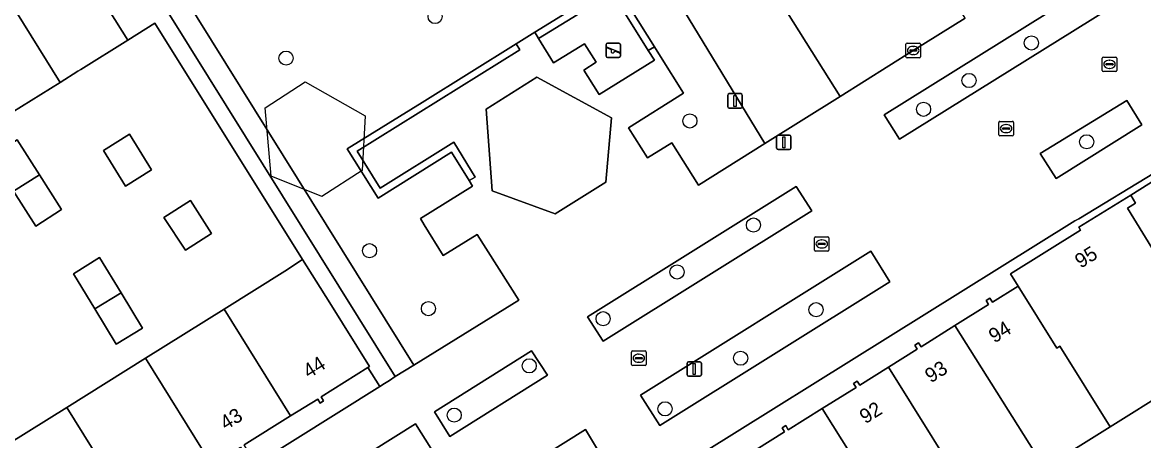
# Model space of a CAD drawing. Extents: x 159279 to 160377, y 384531 to 385888.
# Drawn here: x 159681.3 to 159758.8, y 385548.3 to 385577.2 of the extents above; entities that cross this region are included whole.
import ezdxf

# ---------------------------------------------------------------- set-up
doc = ezdxf.new("R2010")
doc.units = 0
for name, color, linetype in [('IMGEO_Boom', 7, 'Continuous'), ('IMGEO_Erf', 7, 'Continuous'), ('IMGEO_Groenvoorziening', 7, 'Continuous'), ('IMGEO_Kolk', 7, 'Continuous'), ('IMGEO_Lichtmast', 7, 'Continuous'), ('IMGEO_Muur', 7, 'Continuous'), ('IMGEO_Pand', 7, 'Continuous'), ('IMGEO_Pand_nummerreeks', 7, 'Continuous'), ('IMGEO_Pand_vergunning_verleend', 7, 'Continuous'), ('IMGEO_Parkeervlak_open', 7, 'Continuous'), ('IMGEO_Rijbaan_lokaal_gesloten', 7, 'Continuous'), ('IMGEO_Rijbaan_lokaal_open', 7, 'Continuous'), ('IMGEO_Rioolput', 7, 'Continuous'), ('IMGEO_Speelvoorziening', 7, 'Continuous'), ('IMGEO_Terreindeel_onvherhard', 7, 'Continuous'), ('IMGEO_Voetgangersgebied_open', 7, 'Continuous'), ('IMGEO_Voetpad_open', 7, 'Continuous')]:
    doc.layers.add(name, color=color, linetype=linetype)

msp = doc.modelspace()

# ---------------------------------------------------------------- linework, layer by layer
at = {"layer": 'IMGEO_Boom'}
for centre in [(159709.838, 385577.568), (159751.018, 385575.747), (159699.545, 385574.7), (159746.716, 385573.156), (159743.575, 385571.169), (159727.436, 385570.364), (159754.839, 385568.93), (159731.825, 385563.187), (159705.312, 385561.418), (159726.55, 385559.949), (159709.377, 385557.425), (159736.15, 385557.345), (159721.441, 385556.723), (159730.941, 385554.002), (159716.341, 385553.478), (159711.158, 385550.078), (159725.721, 385550.51)]:
    msp.add_circle(centre, 0.489, dxfattribs=at)
at = {"layer": 'IMGEO_Erf'}
for points in [[(159678.959, 385547.22), (159684.396, 385550.609), (159689.834, 385553.997), (159695.271, 385557.386), (159699.467, 385560.001), (159700.691, 385560.803), (159690.481, 385577.102), (159688.61, 385575.938), (159685.366, 385573.919), (159685.17, 385573.797), (159683.933, 385573.027), (159679.257, 385570.114)], [(159760.208, 385544.4), (159769.615, 385550.293), (159769.785, 385550.399), (159762.556, 385561.958), (159759.762, 385566.426), (159757.879, 385565.257), (159758.219, 385564.703), (159757.656, 385564.358), (159760.585, 385559.585), (159760.542, 385559.559), (159763.92, 385554.055), (159760.534, 385551.942), (159760.592, 385551.849), (159756.456, 385549.269), (159751.921, 385546.441)], [(159679.048, 385535.202), (159706.033, 385552.051), (159705.192, 385553.352), (159701.97, 385551.341), (159702.139, 385551.057), (159701.893, 385550.911), (159701.729, 385551.186), (159699.86, 385550.024), (159696.644, 385548.024)]]:
    msp.add_lwpolyline(points, dxfattribs=at)
for points in [[(159679.192, 385567.917), (159680.969, 385569.056), (159682.507, 385566.656), (159684.045, 385564.257), (159682.267, 385563.118), (159680.73, 385565.518)], [(159686.933, 385568.335), (159688.731, 385569.452), (159690.261, 385566.988), (159688.463, 385565.871)], [(159691.105, 385563.708), (159692.939, 385564.872), (159694.389, 385562.596), (159692.609, 385561.462)], [(159686.672, 385560.938), (159688.153, 385558.504), (159689.635, 385556.069), (159687.817, 385554.963), (159686.336, 385557.397), (159684.854, 385559.832)]]:
    msp.add_lwpolyline(points, close=True, dxfattribs=at)
at = {"layer": 'IMGEO_Groenvoorziening'}
msp.add_lwpolyline([(159686.358, 385588.808), (159708.371, 385553.532), (159715.614, 385558.004), (159712.738, 385562.534), (159710.402, 385561.086), (159709.081, 385563.212), (159708.819, 385563.633), (159712.425, 385565.865), (159712.197, 385566.25), (159710.973, 385568.207), (159705.907, 385565.036), (159703.772, 385568.437), (159708.949, 385571.646), (159715.443, 385575.682), (159716.722, 385576.483), (159722.228, 385579.898), (159724.983, 385575.487), (159725.406, 385574.823), (159727.002, 385572.283), (159723.186, 385569.898), (159724.512, 385567.821), (159726.182, 385568.847), (159728.038, 385565.936), (159732.608, 385568.8), (159727.073, 385577.905)], dxfattribs=at)
for points in [[(159685.075, 385588.008), (159684.83, 385587.856), (159684.609, 385587.718), (159684.49, 385587.644), (159682.072, 385586.145), (159682.993, 385584.707), (159683.075, 385584.758), (159688.61, 385575.938), (159690.481, 385577.102), (159700.691, 385560.803), (159702.564, 385557.813), (159705.313, 385553.428), (159705.192, 385553.352), (159706.033, 385552.051), (159706.348, 385552.256), (159706.683, 385552.474), (159707.085, 385552.735)], [(159741.913, 385569.102), (159769.469, 385586.264), (159768.418, 385587.96), (159740.857, 385570.788)], [(159752.723, 385566.398), (159758.645, 385570.097), (159757.603, 385571.775), (159751.636, 385568.115)], [(159734.787, 385565.845), (159720.365, 385556.853), (159721.44, 385555.171), (159735.86, 385564.157)], [(159725.357, 385549.35), (159741.238, 385559.268), (159739.933, 385561.378), (159724.027, 385551.462)], [(159717.595, 385552.833), (159716.499, 385554.506), (159709.795, 385550.302), (159710.861, 385548.611)], [(159708.48, 385549.478), (159699.606, 385543.914), (159700.668, 385542.22), (159709.552, 385547.79)], [(159714.768, 385542.747), (159721.536, 385546.889), (159720.215, 385549.082), (159713.428, 385544.838)]]:
    msp.add_lwpolyline(points, close=True, dxfattribs=at)
at = {"layer": 'IMGEO_Kolk'}
for p, q in [((159742.359, 385574.8), (159742.359, 385575.652)), ((159742.434, 385575.726), (159743.286, 385575.726)), ((159742.661, 385575.269), (159743.059, 385575.269)), ((159742.847, 385575.506), (159742.872, 385575.506)), ((159743.36, 385575.652), (159743.36, 385574.8)), ((159743.286, 385574.726), (159742.434, 385574.726)), ((159742.618, 385575.22), (159742.618, 385575.232)), ((159743.056, 385575.183), (159742.658, 385575.183)), ((159742.87, 385574.946), (159742.845, 385574.946)), ((159743.102, 385575.232), (159743.102, 385575.22)), ((159748.776, 385569.413), (159748.776, 385570.265)), ((159748.851, 385570.339), (159749.703, 385570.339)), ((159749.035, 385569.833), (159749.035, 385569.845)), ((159749.078, 385569.882), (159749.476, 385569.882)), ((159749.264, 385570.119), (159749.289, 385570.119)), ((159749.519, 385569.845), (159749.519, 385569.833)), ((159749.777, 385570.265), (159749.777, 385569.413)), ((159749.703, 385569.339), (159748.851, 385569.339)), ((159749.473, 385569.796), (159749.075, 385569.796)), ((159749.287, 385569.559), (159749.262, 385569.559)), ((159736.041, 385561.457), (159736.041, 385562.309)), ((159736.116, 385562.383), (159736.968, 385562.383)), ((159736.529, 385562.163), (159736.554, 385562.163)), ((159737.042, 385562.309), (159737.042, 385561.457)), ((159736.968, 385561.383), (159736.116, 385561.383)), ((159736.3, 385561.877), (159736.3, 385561.889)), ((159736.738, 385561.84), (159736.34, 385561.84)), ((159736.343, 385561.926), (159736.741, 385561.926)), ((159736.552, 385561.603), (159736.527, 385561.603)), ((159736.784, 385561.889), (159736.784, 385561.877)), ((159723.409, 385553.573), (159723.409, 385554.425)), ((159723.484, 385554.499), (159724.336, 385554.499)), ((159724.41, 385554.425), (159724.41, 385553.573)), ((159723.668, 385553.993), (159723.668, 385554.005)), ((159724.106, 385553.956), (159723.708, 385553.956)), ((159723.711, 385554.042), (159724.109, 385554.042)), ((159723.92, 385553.719), (159723.895, 385553.719)), ((159723.897, 385554.279), (159723.922, 385554.279)), ((159724.152, 385554.005), (159724.152, 385553.993)), ((159724.336, 385553.499), (159723.484, 385553.499))]:
    msp.add_line(p, q, dxfattribs=at)
for points in [[(159742.359, 385574.8), (159742.359, 385575.652)], [(159742.434, 385575.726), (159743.286, 385575.726)], [(159743.36, 385575.652), (159743.36, 385574.8)], [(159743.286, 385574.726), (159742.434, 385574.726)], [(159748.776, 385569.413), (159748.776, 385570.265)], [(159748.851, 385570.339), (159749.703, 385570.339)], [(159749.777, 385570.265), (159749.777, 385569.413)], [(159749.703, 385569.339), (159748.851, 385569.339)], [(159736.041, 385561.457), (159736.041, 385562.309)], [(159736.116, 385562.383), (159736.968, 385562.383)], [(159737.042, 385562.309), (159737.042, 385561.457)], [(159736.968, 385561.383), (159736.116, 385561.383)], [(159723.409, 385553.573), (159723.409, 385554.425)], [(159723.484, 385554.499), (159724.336, 385554.499)], [(159724.41, 385554.425), (159724.41, 385553.573)], [(159724.336, 385553.499), (159723.484, 385553.499)]]:
    msp.add_lwpolyline(points, dxfattribs=at)
for centre, radius, start, end in [((159742.436, 385575.65), 0.0765, 91.55205, 178.44795), ((159742.436, 385575.65), 0.0765, 91.55205, 178.44795), ((159742.658, 385575.229), 0.0403, 85.87752, 175.75265), ((159743.063, 385575.231), 0.0386, 1.73085, 96.63898), ((159743.284, 385575.65), 0.0765, 1.55205, 88.44795), ((159743.284, 385575.65), 0.0765, 1.55205, 88.44795), ((159742.436, 385574.802), 0.0765, 181.55205, 268.44795), ((159742.436, 385574.802), 0.0765, 181.55205, 268.44795), ((159742.655, 385575.219), 0.0366, 178.93798, 274.71019), ((159743.059, 385575.226), 0.043, 264.86636, 352.45326), ((159743.284, 385574.802), 0.0765, 271.55205, 358.44795), ((159743.284, 385574.802), 0.0765, 271.55205, 358.44795), ((159748.853, 385570.263), 0.0765, 91.55205, 178.44795), ((159748.853, 385570.263), 0.0765, 91.55205, 178.44795), ((159749.075, 385569.842), 0.0403, 85.87752, 175.75265), ((159749.072, 385569.832), 0.0366, 178.93798, 274.71019), ((159749.476, 385569.839), 0.043, 264.86636, 352.45326), ((159749.48, 385569.844), 0.0386, 1.73085, 96.63898), ((159749.701, 385570.263), 0.0765, 1.55205, 88.44795), ((159749.701, 385570.263), 0.0765, 1.55205, 88.44795), ((159748.853, 385569.415), 0.0765, 181.55205, 268.44795), ((159748.853, 385569.415), 0.0765, 181.55205, 268.44795), ((159749.701, 385569.415), 0.0765, 271.55205, 358.44795), ((159749.701, 385569.415), 0.0765, 271.55205, 358.44795), ((159736.118, 385562.307), 0.0765, 91.55205, 178.44795), ((159736.118, 385562.307), 0.0765, 91.55205, 178.44795), ((159736.966, 385562.307), 0.0765, 1.55205, 88.44795), ((159736.966, 385562.307), 0.0765, 1.55205, 88.44795), ((159736.118, 385561.459), 0.0765, 181.55205, 268.44795), ((159736.118, 385561.459), 0.0765, 181.55205, 268.44795), ((159736.34, 385561.886), 0.0403, 85.87752, 175.75265), ((159736.337, 385561.876), 0.0366, 178.93798, 274.71019), ((159736.741, 385561.883), 0.043, 264.86636, 352.45326), ((159736.745, 385561.888), 0.0386, 1.73085, 96.63898), ((159736.966, 385561.459), 0.0765, 271.55205, 358.44795), ((159736.966, 385561.459), 0.0765, 271.55205, 358.44795), ((159723.486, 385554.423), 0.0765, 91.55205, 178.44795), ((159723.486, 385554.423), 0.0765, 91.55205, 178.44795), ((159724.334, 385554.423), 0.0765, 1.55205, 88.44795), ((159724.334, 385554.423), 0.0765, 1.55205, 88.44795), ((159723.486, 385553.575), 0.0765, 181.55205, 268.44795), ((159723.486, 385553.575), 0.0765, 181.55205, 268.44795), ((159723.708, 385554.002), 0.0403, 85.87752, 175.75265), ((159723.705, 385553.992), 0.0366, 178.93798, 274.71019), ((159724.109, 385553.999), 0.043, 264.86636, 352.45326), ((159724.113, 385554.004), 0.0386, 1.73085, 96.63898), ((159724.334, 385553.575), 0.0765, 271.55205, 358.44795), ((159724.334, 385553.575), 0.0765, 271.55205, 358.44795)]:
    msp.add_arc(centre, radius, start, end, dxfattribs=at)
for centre, major_axis, ratio, start_param, end_param in [((159742.846, 385575.226), (-0.387, 0.002), 0.722429, 4.712389, 7.853982), ((159742.871, 385575.226), (-0.39, 0.002), 0.717154, 1.570796, 4.712389), ((159749.263, 385569.839), (-0.387, 0.002), 0.722429, 4.712389, 7.853982), ((159749.288, 385569.839), (-0.39, 0.002), 0.717154, 1.570796, 4.712389), ((159736.528, 385561.883), (-0.387, 0.002), 0.722429, 4.712389, 7.853982), ((159736.553, 385561.883), (-0.39, 0.002), 0.717154, 1.570796, 4.712389), ((159723.896, 385553.999), (-0.387, 0.002), 0.722429, 4.712389, 7.853982), ((159723.921, 385553.999), (-0.39, 0.002), 0.717154, 1.570796, 4.712389)]:
    msp.add_ellipse(centre, major_axis=major_axis, ratio=ratio, start_param=start_param, end_param=end_param, dxfattribs=at)
at = {"layer": 'IMGEO_Lichtmast'}
for p, q in [((159730.058, 385571.349), (159730.058, 385572.149)), ((159730.058, 385572.149), (159730.058, 385571.349)), ((159730.158, 385572.249), (159730.948, 385572.249)), ((159730.948, 385572.249), (159730.158, 385572.249)), ((159731.048, 385572.149), (159731.048, 385571.349)), ((159731.048, 385571.349), (159731.048, 385572.149)), ((159730.948, 385571.249), (159730.158, 385571.249)), ((159730.158, 385571.249), (159730.948, 385571.249)), ((159733.428, 385568.496), (159733.428, 385569.296)), ((159733.428, 385569.296), (159733.428, 385568.496)), ((159733.528, 385569.396), (159734.318, 385569.396)), ((159734.318, 385569.396), (159733.528, 385569.396)), ((159734.418, 385569.296), (159734.418, 385568.496)), ((159734.418, 385568.496), (159734.418, 385569.296)), ((159734.318, 385568.396), (159733.528, 385568.396)), ((159733.528, 385568.396), (159734.318, 385568.396)), ((159727.24, 385552.852), (159727.24, 385553.652)), ((159727.24, 385553.652), (159727.24, 385552.852)), ((159727.34, 385553.752), (159728.13, 385553.752)), ((159728.13, 385553.752), (159727.34, 385553.752)), ((159728.23, 385553.652), (159728.23, 385552.852)), ((159728.23, 385552.852), (159728.23, 385553.652)), ((159728.13, 385552.752), (159727.34, 385552.752)), ((159727.34, 385552.752), (159728.13, 385552.752))]:
    msp.add_line(p, q, dxfattribs=at)
for points in [[(159730.478, 385572.124), (159730.628, 385572.124), (159730.628, 385571.374), (159730.478, 385571.374), (159730.478, 385572.124)], [(159733.848, 385569.271), (159733.998, 385569.271), (159733.998, 385568.521), (159733.848, 385568.521), (159733.848, 385569.271)], [(159727.66, 385553.627), (159727.81, 385553.627), (159727.81, 385552.877), (159727.66, 385552.877), (159727.66, 385553.627)]]:
    msp.add_lwpolyline(points, dxfattribs=at)
for centre, start, end in [((159730.158, 385572.149), 90, 180), ((159730.158, 385572.149), 90, 180), ((159730.948, 385572.149), 0, 90), ((159730.948, 385572.149), 360, 90), ((159730.158, 385571.349), 180, 270), ((159730.158, 385571.349), 180, 270), ((159730.948, 385571.349), 270, 0), ((159730.948, 385571.349), 270, 0), ((159733.528, 385569.296), 90, 180), ((159733.528, 385569.296), 90, 180), ((159734.318, 385569.296), 0, 90), ((159734.318, 385569.296), 360, 90), ((159733.528, 385568.496), 180, 270), ((159733.528, 385568.496), 180, 270), ((159734.318, 385568.496), 270, 0), ((159734.318, 385568.496), 270, 0), ((159727.34, 385553.652), 90, 180), ((159727.34, 385553.652), 90, 180), ((159728.13, 385553.652), 0, 90), ((159728.13, 385553.652), 360, 90), ((159727.34, 385552.852), 180, 270), ((159727.34, 385552.852), 180, 270), ((159728.13, 385552.852), 270, 0), ((159728.13, 385552.852), 270, 0)]:
    msp.add_arc(centre, 0.1, start, end, dxfattribs=at)
at = {"layer": 'IMGEO_Muur'}
for points in [[(159716.722, 385576.483), (159716.989, 385576.05), (159719.34, 385577.501), (159722.07, 385579.22), (159724.557, 385575.219), (159724.983, 385575.487), (159722.228, 385579.898)], [(159706.034, 385565.732), (159704.446, 385568.284), (159715.7, 385575.278), (159715.443, 385575.682), (159708.949, 385571.646), (159703.772, 385568.437), (159705.907, 385565.036), (159710.973, 385568.207), (159712.197, 385566.25), (159712.605, 385566.496), (159711.123, 385568.897)]]:
    msp.add_lwpolyline(points, close=True, dxfattribs=at)
at = {"layer": 'IMGEO_Pand'}
for points in [[(159682.993, 385584.707), (159680.524, 385583.168), (159680.349, 385583.448), (159680.073, 385583.277), (159680.261, 385582.987), (159678.435, 385581.854), (159683.933, 385573.027), (159685.17, 385573.797), (159685.366, 385573.919), (159688.61, 385575.938), (159683.075, 385584.758)], [(159678.435, 385581.854), (159676.305, 385580.532), (159676.124, 385580.833), (159675.839, 385580.657), (159676.042, 385580.354), (159673.764, 385578.934), (159679.257, 385570.114), (159683.933, 385573.027)], [(159713.363, 385571.183), (159713.78, 385565.543), (159718.14, 385563.956), (159721.627, 385566.14), (159722.021, 385570.573), (159716.867, 385573.378)], [(159679.192, 385567.917), (159680.73, 385565.518), (159682.507, 385566.656), (159680.969, 385569.056)], [(159686.933, 385568.335), (159688.463, 385565.871), (159690.261, 385566.988), (159688.731, 385569.452)], [(159682.507, 385566.656), (159680.73, 385565.518), (159682.267, 385563.118), (159684.045, 385564.257)], [(159757.656, 385564.358), (159758.219, 385564.703), (159757.879, 385565.257), (159754.3, 385563.035), (159754.423, 385562.837), (159749.587, 385559.82), (159750.117, 385558.971), (159752.783, 385554.7), (159752.987, 385554.827), (159756.456, 385549.269), (159760.592, 385551.849), (159760.534, 385551.942), (159763.92, 385554.055), (159760.542, 385559.559), (159760.585, 385559.585)], [(159691.105, 385563.708), (159692.609, 385561.462), (159694.389, 385562.596), (159692.939, 385564.872)], [(159686.672, 385560.938), (159684.854, 385559.832), (159686.336, 385557.397), (159688.153, 385558.504)], [(159700.691, 385560.803), (159699.467, 385560.001), (159695.271, 385557.386), (159699.86, 385550.024), (159701.729, 385551.186), (159701.893, 385550.911), (159702.139, 385551.057), (159701.97, 385551.341), (159705.192, 385553.352), (159705.313, 385553.428), (159702.564, 385557.813)], [(159688.153, 385558.504), (159686.336, 385557.397), (159687.817, 385554.963), (159689.635, 385556.069)], [(159752.987, 385554.827), (159752.783, 385554.7), (159750.117, 385558.971), (159748.34, 385557.871), (159748.158, 385558.153), (159747.893, 385557.986), (159748.069, 385557.707), (159745.741, 385556.253), (159751.921, 385546.441), (159756.456, 385549.269)], [(159695.271, 385557.386), (159689.834, 385553.997), (159694.418, 385546.641), (159696.408, 385547.874), (159696.58, 385547.604), (159696.816, 385547.754), (159696.644, 385548.024), (159699.86, 385550.024)], [(159745.741, 385556.253), (159743.399, 385554.79), (159743.221, 385555.068), (159742.963, 385554.903), (159743.141, 385554.625), (159741.149, 385553.382), (159747.294, 385543.555), (159751.921, 385546.441)], [(159689.834, 385553.997), (159684.396, 385550.609), (159688.98, 385543.253), (159692.18, 385545.248), (159692.355, 385544.969), (159692.592, 385545.117), (159692.416, 385545.4), (159694.418, 385546.641)], [(159741.149, 385553.382), (159739.167, 385552.146), (159738.992, 385552.426), (159738.734, 385552.264), (159738.909, 385551.985), (159736.576, 385550.533), (159742.737, 385540.713), (159747.294, 385543.555)], [(159684.396, 385550.609), (159678.959, 385547.22), (159683.546, 385539.859), (159685.691, 385541.184), (159685.866, 385540.915), (159686.143, 385541.095), (159685.963, 385541.371), (159687.587, 385542.384), (159688.98, 385543.253)], [(159736.576, 385550.533), (159734.231, 385549.073), (159734.054, 385549.352), (159733.802, 385549.193), (159733.978, 385548.913), (159731.995, 385547.679), (159738.13, 385537.84), (159742.737, 385540.713)]]:
    msp.add_lwpolyline(points, close=True, dxfattribs=at)
at = {"layer": 'IMGEO_Pand_vergunning_verleend'}
msp.add_lwpolyline([(159702.024, 385565.161), (159698.513, 385566.562), (159698.091, 385571.266), (159700.873, 385573.071), (159705.018, 385570.728), (159704.807, 385566.946)], close=True, dxfattribs=at)
at = {"layer": 'IMGEO_Parkeervlak_open'}
msp.add_lwpolyline([(159686.358, 385588.808), (159685.075, 385588.008), (159707.085, 385552.735), (159708.371, 385553.532)], close=True, dxfattribs=at)
at = {"layer": 'IMGEO_Rijbaan_lokaal_gesloten'}
msp.add_lwpolyline([(159709.83, 385616.772), (159705.177, 385613.864), (159710.293, 385605.676), (159711.994, 385606.758), (159722.808, 385589.392), (159728.566, 385580.145), (159729.17, 385579.176), (159728.913, 385579.017), (159727.733, 385578.318), (159727.487, 385578.164), (159727.073, 385577.905), (159732.608, 385568.8), (159737.803, 385572.056), (159732.621, 385580.34), (159732.166, 385581.077), (159731.6, 385581.994), (159725.968, 385590.992)], close=True, dxfattribs=at)
at = {"layer": 'IMGEO_Rijbaan_lokaal_open'}
msp.add_lwpolyline([(159732.166, 385581.077), (159732.621, 385580.34), (159737.803, 385572.056), (159742.86, 385575.226), (159746.439, 385577.457), (159742.058, 385584.516)], dxfattribs=at)
at = {"layer": 'IMGEO_Rioolput'}
for p, q in [((159755.915, 385573.849), (159755.915, 385574.701)), ((159755.99, 385574.775), (159756.842, 385574.775)), ((159756.403, 385574.555), (159756.428, 385574.555)), ((159756.916, 385574.701), (159756.916, 385573.849)), ((159756.842, 385573.775), (159755.99, 385573.775)), ((159756.174, 385574.269), (159756.174, 385574.281)), ((159756.612, 385574.232), (159756.214, 385574.232)), ((159756.217, 385574.318), (159756.615, 385574.318)), ((159756.426, 385573.995), (159756.401, 385573.995)), ((159756.658, 385574.281), (159756.658, 385574.269))]:
    msp.add_line(p, q, dxfattribs=at)
for points in [[(159755.915, 385573.849), (159755.915, 385574.701)], [(159755.99, 385574.775), (159756.842, 385574.775)], [(159756.916, 385574.701), (159756.916, 385573.849)], [(159756.842, 385573.775), (159755.99, 385573.775)]]:
    msp.add_lwpolyline(points, dxfattribs=at)
for centre, radius, start, end in [((159755.992, 385574.699), 0.0765, 91.55205, 178.44795), ((159755.992, 385574.699), 0.0765, 91.55205, 178.44795), ((159756.84, 385574.699), 0.0765, 1.55205, 88.44795), ((159756.84, 385574.699), 0.0765, 1.55205, 88.44795), ((159755.992, 385573.851), 0.0765, 181.55205, 268.44795), ((159755.992, 385573.851), 0.0765, 181.55205, 268.44795), ((159756.214, 385574.278), 0.0403, 85.87752, 175.75265), ((159756.211, 385574.268), 0.0366, 178.93798, 274.71019), ((159756.615, 385574.275), 0.043, 264.86636, 352.45326), ((159756.619, 385574.28), 0.0386, 1.73085, 96.63898), ((159756.84, 385573.851), 0.0765, 271.55205, 358.44795), ((159756.84, 385573.851), 0.0765, 271.55205, 358.44795)]:
    msp.add_arc(centre, radius, start, end, dxfattribs=at)
for centre, major_axis, ratio, start_param, end_param in [((159756.402, 385574.275), (-0.387, 0.002), 0.722429, 4.712389, 7.853982), ((159756.427, 385574.275), (-0.39, 0.002), 0.717154, 1.570796, 4.712389)]:
    msp.add_ellipse(centre, major_axis=major_axis, ratio=ratio, start_param=start_param, end_param=end_param, dxfattribs=at)
at = {"layer": 'IMGEO_Speelvoorziening'}
for p, q in [((159721.647, 385574.839), (159721.647, 385575.639)), ((159721.647, 385575.639), (159721.647, 385574.839)), ((159722.03, 385575.267), (159721.691, 385575.404)), ((159721.716, 385575.464), (159722.592, 385575.111)), ((159721.747, 385575.739), (159722.537, 385575.739)), ((159722.537, 385575.739), (159721.747, 385575.739)), ((159722.637, 385575.639), (159722.637, 385574.839)), ((159722.637, 385574.839), (159722.637, 385575.639)), ((159722.537, 385574.739), (159721.747, 385574.739)), ((159721.747, 385574.739), (159722.537, 385574.739)), ((159722.568, 385575.051), (159722.228, 385575.188))]:
    msp.add_line(p, q, dxfattribs=at)
for centre, radius, start, end in [((159721.747, 385575.639), 0.1, 90, 180), ((159721.747, 385575.639), 0.1, 90, 180), ((159721.704, 385575.434), 0.0327, 68.07798, 248.07798), ((159722.109, 385575.177), 0.12, 130.99278, 5.16318), ((159722.537, 385575.639), 0.1, 0, 90), ((159722.537, 385575.639), 0.1, 360, 90), ((159721.747, 385574.839), 0.1, 180, 270), ((159721.747, 385574.839), 0.1, 180, 270), ((159722.537, 385574.839), 0.1, 270, 0), ((159722.537, 385574.839), 0.1, 270, 0), ((159722.58, 385575.081), 0.0327, 248.07798, 68.07798)]:
    msp.add_arc(centre, radius, start, end, dxfattribs=at)
at = {"layer": 'IMGEO_Terreindeel_onvherhard'}
msp.add_lwpolyline([(159716.989, 385576.05), (159718.026, 385574.366), (159720.156, 385575.693), (159720.955, 385574.416), (159720.107, 385573.875), (159720.385, 385573.435), (159721.168, 385572.198), (159724.986, 385574.563), (159724.557, 385575.219), (159722.07, 385579.22), (159719.34, 385577.501)], close=True, dxfattribs=at)
at = {"layer": 'IMGEO_Voetgangersgebied_open'}
for points in [[(159740.857, 385570.788), (159768.418, 385587.96), (159769.469, 385586.264), (159741.913, 385569.102)], [(159713.363, 385571.183), (159716.867, 385573.378), (159722.021, 385570.573), (159721.627, 385566.14), (159718.14, 385563.956), (159713.78, 385565.543)], [(159757.603, 385571.775), (159758.645, 385570.097), (159752.723, 385566.398), (159751.636, 385568.115)], [(159720.365, 385556.853), (159734.787, 385565.845), (159735.86, 385564.157), (159721.44, 385555.171)], [(159724.027, 385551.462), (159739.933, 385561.378), (159741.238, 385559.268), (159725.357, 385549.35)], [(159709.795, 385550.302), (159716.499, 385554.506), (159717.595, 385552.833), (159710.861, 385548.611)], [(159699.606, 385543.914), (159708.48, 385549.478), (159709.552, 385547.79), (159700.668, 385542.22)], [(159713.428, 385544.838), (159720.215, 385549.082), (159721.536, 385546.889), (159714.768, 385542.747)]]:
    msp.add_lwpolyline(points, close=True, dxfattribs=at)
for points in [[(159746.439, 385577.457), (159742.86, 385575.226), (159737.803, 385572.056), (159732.608, 385568.8), (159728.038, 385565.936), (159726.182, 385568.847), (159724.512, 385567.821), (159723.186, 385569.898), (159727.002, 385572.283), (159725.406, 385574.823), (159724.983, 385575.487), (159724.557, 385575.219), (159724.986, 385574.563), (159721.168, 385572.198), (159720.385, 385573.435), (159720.107, 385573.875), (159720.955, 385574.416), (159720.156, 385575.693), (159718.026, 385574.366), (159716.989, 385576.05), (159716.722, 385576.483), (159715.443, 385575.682), (159715.7, 385575.278), (159704.446, 385568.284), (159706.034, 385565.732), (159711.123, 385568.897), (159712.605, 385566.496), (159712.197, 385566.25), (159712.425, 385565.865), (159708.819, 385563.633), (159709.081, 385563.212), (159710.402, 385561.086), (159712.738, 385562.534), (159715.614, 385558.004), (159708.371, 385553.532), (159707.085, 385552.735), (159706.683, 385552.474), (159706.348, 385552.256), (159706.033, 385552.051), (159679.048, 385535.202)], [(159715.286, 385539.343), (159754.031, 385563.469), (159754.308, 385563.622), (159759.533, 385566.787)]]:
    msp.add_lwpolyline(points, dxfattribs=at)
at = {"layer": 'IMGEO_Voetpad_open'}
for points in [[(159759.533, 385566.787), (159754.308, 385563.622), (159754.031, 385563.469), (159715.286, 385539.343)], [(159731.995, 385547.679), (159733.978, 385548.913), (159733.802, 385549.193), (159734.054, 385549.352), (159734.231, 385549.073), (159736.576, 385550.533), (159738.909, 385551.985), (159738.734, 385552.264), (159738.992, 385552.426), (159739.167, 385552.146), (159741.149, 385553.382), (159743.141, 385554.625), (159742.963, 385554.903), (159743.221, 385555.068), (159743.399, 385554.79), (159745.741, 385556.253), (159748.069, 385557.707), (159747.893, 385557.986), (159748.158, 385558.153), (159748.34, 385557.871), (159750.117, 385558.971), (159749.587, 385559.82), (159754.423, 385562.837), (159754.3, 385563.035), (159757.879, 385565.257), (159759.762, 385566.426)]]:
    msp.add_lwpolyline(points, dxfattribs=at)

# ---------------------------------------------------------------- texts
at = {"layer": 'IMGEO_Pand_nummerreeks'}
for s, rotation, p in [('95', 31.83354, (159754.422, 385560.168)), ('94', 31.75905, (159748.467, 385555.009)), ('44', 31.97104, (159701.112, 385552.574)), ('93', 31.98823, (159744.069, 385552.261)), ('43', 31.87364, (159695.381, 385549.005)), ('92', 31.95386, (159739.552, 385549.44))]:
    msp.add_text(s, height=1, rotation=rotation, dxfattribs=at).set_placement(p)

doc.saveas('drawing.dxf')
